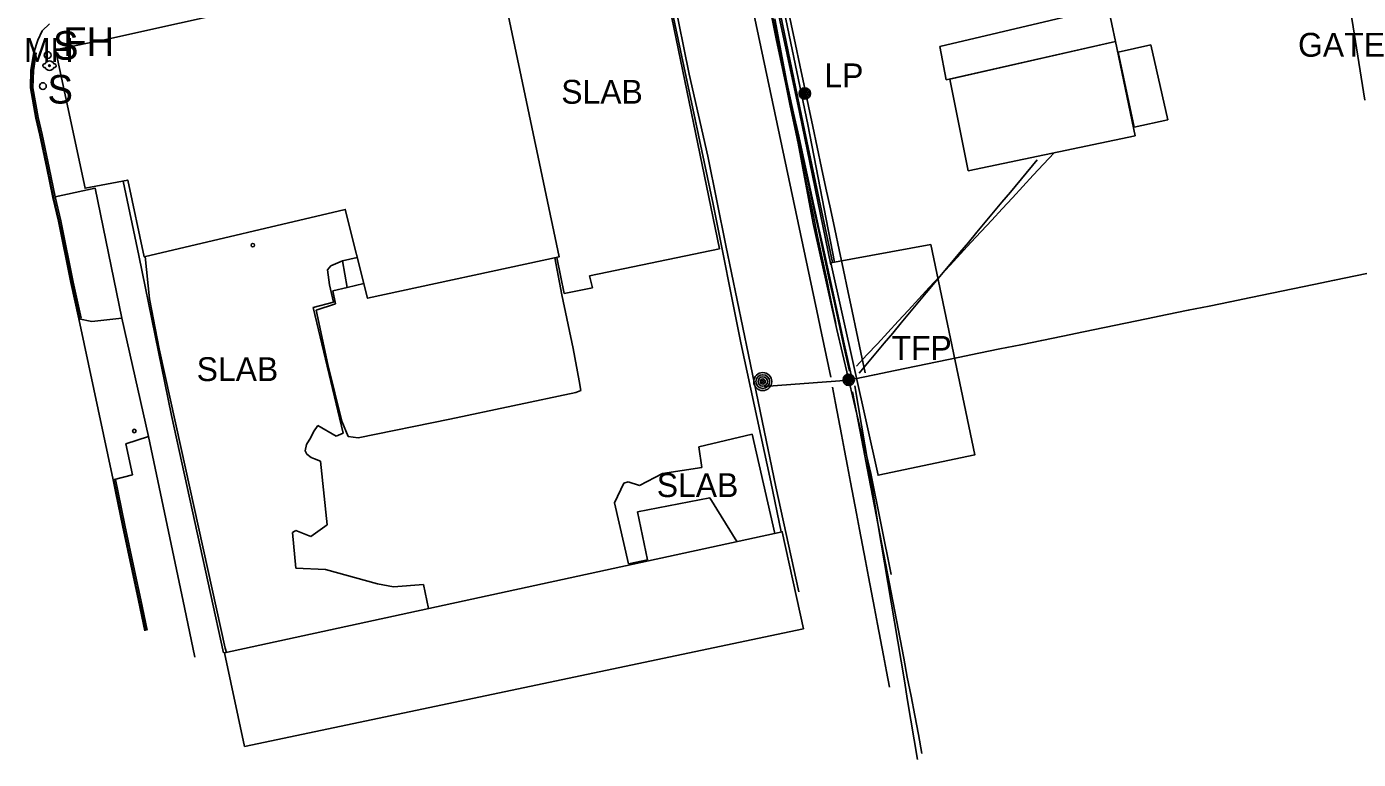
# Model space of a CAD drawing. Extents: x 368532 to 392481, y 10654822 to 10676899.
# Drawn here: x 388394.7 to 388673.9, y 10658460.9 to 10658614.6 of the extents above; entities that cross this region are included whole.
import ezdxf

# ---------------------------------------------------------------- set-up
doc = ezdxf.new("R2010")
doc.units = 0
for name, color, linetype in [('p_Catenary', 7, 'Continuous'), ('p_dtm retaining wall', 7, 'Continuous'), ('p_dtm sidewalk', 7, 'Continuous'), ('p_dtm slab', 7, 'Continuous'), ('p_road - paved curb', 7, 'Continuous'), ('p_road general road feature', 7, 'Continuous'), ('p_structure building', 7, 'Continuous'), ('p_structure fence', 7, 'Continuous'), ('p_structure sign', 7, 'Continuous'), ('p_structure stairs', 7, 'Continuous'), ('p_structure unidentified', 7, 'Continuous'), ('p_structure wall', 7, 'Continuous'), ('p_utility general pole', 7, 'Continuous'), ('p_utility_fire_hydrant', 7, 'Continuous'), ('p_utility_manhole', 7, 'Continuous')]:
    doc.layers.add(name, color=color, linetype=linetype)

msp = doc.modelspace()

# ---------------------------------------------------------------- linework, layer by layer
at = {"layer": 'p_Catenary'}
for points in [[(388545.96, 10658639.94), (388548.08, 10658630.26), (388549.14, 10658625.43), (388550.2, 10658620.59), (388551.26, 10658615.75), (388552.32, 10658610.91), (388553.39, 10658606.07), (388554.45, 10658601.23), (388555.51, 10658596.39), (388556.57, 10658591.56), (388557.63, 10658586.72), (388558.69, 10658581.88), (388559.75, 10658577.04), (388560.81, 10658572.2), (388561.87, 10658567.36), (388562.93, 10658562.52), (388563.99, 10658557.69), (388565.05, 10658552.85), (388566.12, 10658548.01), (388567.74, 10658540.61)], [(388549.69, 10658639.89), (388554.05, 10658619.39), (388554.96, 10658615.09), (388555.88, 10658610.79), (388556.79, 10658606.48), (388557.71, 10658602.18), (388558.62, 10658597.88), (388559.54, 10658593.58), (388560.45, 10658589.27), (388561.37, 10658584.97), (388562.28, 10658580.67), (388563.2, 10658576.37), (388564.11, 10658572.06), (388565.02, 10658567.76), (388565.94, 10658563.46), (388566.85, 10658559.16), (388567.77, 10658554.86), (388568.68, 10658550.55), (388569.6, 10658546.25), (388570.51, 10658541.95)], [(388542.53, 10658639.22), (388545.71, 10658624.18), (388546.69, 10658619.56), (388547.67, 10658614.95), (388548.64, 10658610.33), (388549.62, 10658605.71), (388550.6, 10658601.09), (388551.57, 10658596.48), (388552.55, 10658591.86), (388553.53, 10658587.24), (388554.51, 10658582.63), (388555.48, 10658578.01), (388556.46, 10658573.39), (388557.44, 10658568.78), (388558.41, 10658564.16), (388559.39, 10658559.54), (388560.37, 10658554.93), (388561.34, 10658550.31), (388562.32, 10658545.69), (388563.3, 10658541.08)], [(388546.19, 10658639.05), (388547.15, 10658634.48), (388548.11, 10658629.91), (388549.06, 10658625.35), (388550.02, 10658620.78), (388550.97, 10658616.22), (388551.93, 10658611.65), (388552.89, 10658607.09), (388553.84, 10658602.52), (388554.8, 10658597.96), (388555.75, 10658593.39), (388556.71, 10658588.82), (388557.67, 10658584.26), (388558.62, 10658579.69), (388559.58, 10658575.13), (388560.53, 10658570.56), (388561.49, 10658566), (388562.45, 10658561.43), (388563.4, 10658556.86), (388564.36, 10658552.3)], [(388546.79, 10658635.43), (388547.87, 10658630.53), (388548.94, 10658625.63), (388550.01, 10658620.73), (388551.09, 10658615.83), (388552.16, 10658610.92), (388553.24, 10658606.02), (388554.31, 10658601.12), (388555.38, 10658596.22), (388556.46, 10658591.31), (388557.53, 10658586.41), (388558.61, 10658581.51), (388559.68, 10658576.61), (388560.76, 10658571.7), (388561.83, 10658566.8), (388562.9, 10658561.9), (388563.98, 10658557), (388565.05, 10658552.1), (388566.13, 10658547.19), (388567.2, 10658542.29)], [(388568.7, 10658543.37), (388570.88, 10658545.72), (388573.06, 10658548.07), (388575.23, 10658550.43), (388577.41, 10658552.78), (388579.59, 10658555.13), (388581.77, 10658557.49), (388583.95, 10658559.84), (388586.13, 10658562.2), (388588.31, 10658564.55), (388590.49, 10658566.9), (388592.67, 10658569.26), (388594.85, 10658571.61), (388597.03, 10658573.96), (388599.21, 10658576.32), (388601.39, 10658578.67), (388603.57, 10658581.02), (388605.74, 10658583.38), (388607.92, 10658585.73), (388610.1, 10658588.08)], [(388569.22, 10658541.86), (388570.99, 10658543.97), (388572.75, 10658546.09), (388574.51, 10658548.2), (388576.27, 10658550.31), (388578.03, 10658552.42), (388579.8, 10658554.53), (388581.56, 10658556.64), (388583.32, 10658558.76), (388585.08, 10658560.87), (388586.85, 10658562.98), (388588.61, 10658565.09), (388590.37, 10658567.2), (388592.13, 10658569.31), (388593.9, 10658571.43), (388595.66, 10658573.54), (388597.42, 10658575.65), (388599.18, 10658577.76), (388600.95, 10658579.87), (388606.57, 10658586.61)], [(388568.05, 10658540.65), (388572.43, 10658541.55), (388576.82, 10658542.45), (388581.2, 10658543.35), (388585.59, 10658544.25), (388589.98, 10658545.15), (388594.36, 10658546.06), (388598.75, 10658546.96), (388603.14, 10658547.86), (388607.52, 10658548.76), (388611.91, 10658549.66), (388616.3, 10658550.56), (388620.68, 10658551.47), (388625.07, 10658552.37), (388629.46, 10658553.27), (388633.84, 10658554.17), (388638.23, 10658555.07), (388642.61, 10658555.97), (388647, 10658556.88), (388651.39, 10658557.78), (388655.77, 10658558.68), (388660.16, 10658559.58), (388664.55, 10658560.48), (388668.93, 10658561.38), (388673.32, 10658562.29), (388677.71, 10658563.19)], [(388549.31, 10658539.06), (388550.24, 10658539.13), (388551.18, 10658539.2), (388552.11, 10658539.28), (388553.05, 10658539.35), (388553.98, 10658539.42), (388554.92, 10658539.5), (388555.85, 10658539.57), (388556.79, 10658539.64), (388557.73, 10658539.72), (388558.66, 10658539.79), (388559.6, 10658539.86), (388560.53, 10658539.93), (388561.47, 10658540.01), (388562.4, 10658540.08), (388563.34, 10658540.15), (388564.27, 10658540.23), (388565.21, 10658540.3), (388566.15, 10658540.37), (388567.08, 10658540.44)], [(388563.62, 10658538.93), (388564.25, 10658535.62), (388564.88, 10658532.31), (388565.51, 10658529), (388566.14, 10658525.69), (388566.77, 10658522.37), (388567.4, 10658519.06), (388568.03, 10658515.75), (388568.66, 10658512.44), (388569.29, 10658509.13), (388569.92, 10658505.82), (388570.55, 10658502.51), (388571.17, 10658499.2), (388571.8, 10658495.89), (388572.43, 10658492.58), (388573.06, 10658489.27), (388573.69, 10658485.96), (388574.32, 10658482.65), (388574.95, 10658479.34), (388575.58, 10658476.03)], [(388567.84, 10658537.96), (388568.61, 10658533.97), (388569.37, 10658529.98), (388570.14, 10658525.99), (388570.91, 10658522), (388571.67, 10658518.01), (388572.44, 10658514.02), (388573.21, 10658510.03), (388573.98, 10658506.04), (388574.74, 10658502.05), (388575.51, 10658498.06), (388576.28, 10658494.07), (388577.04, 10658490.08), (388577.81, 10658486.09), (388578.58, 10658482.1), (388579.34, 10658478.11), (388580.11, 10658474.12), (388580.88, 10658470.13), (388581.65, 10658466.14), (388582.41, 10658462.15)], [(388568.36, 10658539.2), (388569.05, 10658535.08), (388569.74, 10658530.96), (388570.43, 10658526.84), (388571.12, 10658522.72), (388571.81, 10658518.6), (388572.5, 10658514.48), (388573.19, 10658510.35), (388573.88, 10658506.23), (388574.58, 10658502.11), (388575.27, 10658497.99), (388575.96, 10658493.87), (388576.65, 10658489.75), (388577.34, 10658485.63), (388578.03, 10658481.51), (388578.72, 10658477.38), (388579.41, 10658473.26), (388580.1, 10658469.14), (388580.79, 10658465.02), (388581.48, 10658460.9)]]:
    msp.add_lwpolyline(points, dxfattribs=at)
at = {"layer": 'p_dtm retaining wall'}
for p, q in [((388539.99, 10658567.95), (388526, 10658635.65)), ((388505.46, 10658566.07), (388506.91, 10658558.33)), ((388458.89, 10658559.14), (388461.87, 10658559.87)), ((388459.43, 10658556.46), (388458.89, 10658559.14)), ((388461.87, 10658559.87), (388465.4, 10658560.66)), ((388455.43, 10658555.13), (388459.43, 10658556.46)), ((388506.91, 10658558.33), (388509.31, 10658547.09)), ((388457.88, 10658543.72), (388455.43, 10658555.13)), ((388509.31, 10658547.09), (388510.55, 10658540.27)), ((388460.81, 10658531.82), (388457.88, 10658543.72)), ((388510.55, 10658540.27), (388510.89, 10658538.27)), ((388509.83, 10658537.83), (388483.4, 10658532.23)), ((388510.89, 10658538.27), (388509.83, 10658537.83)), ((388462.08, 10658528.61), (388460.81, 10658531.82)), ((388483.4, 10658532.23), (388464.19, 10658528.3)), ((388464.19, 10658528.3), (388462.08, 10658528.61))]:
    msp.add_line(p, q, dxfattribs=at)
at = {"layer": 'p_dtm sidewalk'}
for p, q in [((388418.19, 10658566.55), (388414.92, 10658582.18)), ((388409.06, 10658580.68), (388400.68, 10658578.83)), ((388414.67, 10658553.44), (388409.06, 10658580.68)), ((388425.1, 10658532.99), (388418.19, 10658566.55)), ((388435.95, 10658483.22), (388425.1, 10658532.99)), ((388420.26, 10658528.62), (388427.83, 10658492.78)), ((388427.83, 10658492.78), (388429.95, 10658482.3))]:
    msp.add_line(p, q, dxfattribs=at)
at = {"layer": 'p_dtm slab'}
for p, q in [((388539.99, 10658567.95), (388512.68, 10658562.33)), ((388458.48, 10658564.37), (388460.95, 10658565.45)), ((388507.38, 10658558.61), (388505.86, 10658566.16)), ((388457.8, 10658563.53), (388458.48, 10658564.37)), ((388458.2, 10658560.41), (388457.8, 10658563.53)), ((388512.68, 10658562.33), (388513.33, 10658559.75)), ((388459.05, 10658556.78), (388458.2, 10658560.41)), ((388513.33, 10658559.75), (388507.38, 10658558.61)), ((388454.8, 10658555.64), (388459.05, 10658556.78)), ((388461.08, 10658529.31), (388454.8, 10658555.64)), ((388453.4, 10658526.95), (388454.29, 10658528.39)), ((388454.29, 10658528.39), (388454.86, 10658529.58)), ((388454.86, 10658529.58), (388455.73, 10658530.91)), ((388455.73, 10658530.91), (388459.59, 10658528.67)), ((388459.59, 10658528.67), (388461.08, 10658529.31)), ((388546.83, 10658529.12), (388535.64, 10658526.46)), ((388551.57, 10658508.29), (388546.83, 10658529.12)), ((388453.07, 10658525.59), (388453.4, 10658526.95)), ((388453.45, 10658524.88), (388453.07, 10658525.59)), ((388535.64, 10658526.46), (388536.27, 10658522.11)), ((388454.36, 10658524.21), (388453.45, 10658524.88)), ((388455.07, 10658523.92), (388454.36, 10658524.21)), ((388456.34, 10658523.45), (388455.07, 10658523.92)), ((388457.68, 10658510.06), (388456.34, 10658523.45)), ((388527.98, 10658520.82), (388523.17, 10658518.34)), ((388536.27, 10658522.11), (388527.98, 10658520.82)), ((388519.93, 10658518.79), (388517.93, 10658514.71)), ((388520.81, 10658519.1), (388519.93, 10658518.79)), ((388523.17, 10658518.34), (388520.81, 10658519.1)), ((388517.93, 10658514.71), (388520.88, 10658501.88)), ((388522.74, 10658512.8), (388537.92, 10658515.75)), ((388537.92, 10658515.75), (388543.62, 10658506.56)), ((388524.88, 10658502.74), (388522.74, 10658512.8)), ((388450.43, 10658508.48), (388451.11, 10658508.86)), ((388451.11, 10658508.86), (388454.3, 10658507.61)), ((388454.3, 10658507.61), (388457.68, 10658510.06)), ((388451.13, 10658501), (388450.43, 10658508.48)), ((388457.39, 10658500.7), (388451.13, 10658501)), ((388468.26, 10658497.73), (388457.39, 10658500.7)), ((388520.88, 10658501.88), (388524.88, 10658502.74)), ((388471.62, 10658497.09), (388468.26, 10658497.73)), ((388477.89, 10658497.58), (388471.62, 10658497.09)), ((388477.89, 10658497.58), (388478.94, 10658492.51))]:
    msp.add_line(p, q, dxfattribs=at)
at = {"layer": 'p_road - paved curb'}
for p, q in [((388533.61, 10658604.62), (388528.66, 10658628.94)), ((388397.93, 10658613.69), (388399.5, 10658615.13)), ((388555.27, 10658596.48), (388551.55, 10658616.18)), ((388397.08, 10658611.7), (388397.93, 10658613.69)), ((388395.61, 10658605.41), (388396.24, 10658609.13)), ((388395.76, 10658605.4), (388396.39, 10658609.1)), ((388396.24, 10658609.13), (388397.08, 10658611.7)), ((388396.11, 10658605.36), (388396.73, 10658609.05)), ((388395.51, 10658601.69), (388395.61, 10658605.41)), ((388395.66, 10658601.7), (388395.76, 10658605.4)), ((388396.01, 10658601.73), (388396.11, 10658605.36)), ((388537.5, 10658587.37), (388533.61, 10658604.62)), ((388396.63, 10658595.39), (388395.51, 10658601.69)), ((388396.78, 10658595.42), (388395.66, 10658601.7)), ((388397.12, 10658595.49), (388396.01, 10658601.73)), ((388397.44, 10658591.81), (388396.63, 10658595.39)), ((388397.59, 10658591.84), (388396.78, 10658595.42)), ((388397.93, 10658591.92), (388397.12, 10658595.49)), ((388559.59, 10658573.24), (388555.27, 10658596.48)), ((388398.94, 10658584.85), (388397.44, 10658591.81)), ((388399.09, 10658584.88), (388397.59, 10658591.84)), ((388399.43, 10658584.95), (388397.93, 10658591.92)), ((388541.28, 10658568.64), (388537.5, 10658587.37)), ((388400.19, 10658578.72), (388398.94, 10658584.85)), ((388400.34, 10658578.75), (388399.09, 10658584.88)), ((388400.68, 10658578.83), (388399.43, 10658584.95)), ((388401.36, 10658573.75), (388400.19, 10658578.72)), ((388401.51, 10658573.78), (388400.34, 10658578.75)), ((388401.85, 10658573.86), (388400.68, 10658578.83)), ((388404, 10658560.89), (388401.36, 10658573.75)), ((388404.15, 10658560.92), (388401.51, 10658573.78)), ((388404.49, 10658560.99), (388401.85, 10658573.86)), ((388564.59, 10658551.07), (388559.59, 10658573.24)), ((388546.06, 10658545.74), (388541.28, 10658568.64)), ((388405.65, 10658553.29), (388404, 10658560.89)), ((388405.8, 10658553.32), (388404.15, 10658560.92)), ((388406.14, 10658553.4), (388404.49, 10658560.99)), ((388412.83, 10658519.52), (388405.65, 10658553.29)), ((388571.66, 10658520.86), (388564.59, 10658551.07)), ((388551.76, 10658518.05), (388546.06, 10658545.74)), ((388575.95, 10658499.65), (388571.66, 10658520.86)), ((388413.39, 10658516.74), (388412.83, 10658519.52)), ((388413.54, 10658516.77), (388412.98, 10658519.55)), ((388413.88, 10658516.84), (388413.32, 10658519.62)), ((388556.58, 10658496.04), (388551.76, 10658518.05)), ((388414.79, 10658509.94), (388413.39, 10658516.74)), ((388414.94, 10658509.97), (388413.54, 10658516.77)), ((388415.28, 10658510.04), (388413.88, 10658516.84)), ((388416.83, 10658500.44), (388414.79, 10658509.94)), ((388416.98, 10658500.47), (388414.94, 10658509.97)), ((388417.32, 10658500.54), (388415.28, 10658510.04)), ((388418.13, 10658494.23), (388416.83, 10658500.44)), ((388418.28, 10658494.26), (388416.98, 10658500.47)), ((388418.62, 10658494.33), (388417.32, 10658500.54)), ((388419.51, 10658487.87), (388418.13, 10658494.23)), ((388419.66, 10658487.9), (388418.28, 10658494.26)), ((388420, 10658487.98), (388418.62, 10658494.33))]:
    msp.add_line(p, q, dxfattribs=at)
at = {"layer": 'p_road general road feature'}
for p, q in [((388548.93, 10658639.82), (388558.51, 10658594.01)), ((388558.51, 10658594.01), (388564.07, 10658565.14)), ((388408.36, 10658552.72), (388405.65, 10658553.29)), ((388414.67, 10658553.44), (388408.36, 10658552.72)), ((388420.26, 10658528.62), (388414.67, 10658553.44)), ((388415.5, 10658527.1), (388420.26, 10658528.62)), ((388416.93, 10658520.54), (388415.5, 10658527.1)), ((388412.83, 10658519.52), (388416.93, 10658520.54))]:
    msp.add_line(p, q, dxfattribs=at)
at = {"layer": 'p_structure building'}
for points in [[(388410.03, 10658611.58), (388492.92, 10658630.06), (388506.33, 10658566.26), (388466.17, 10658557.61), (388461.5, 10658576.22), (388419.32, 10658566.31), (388415.89, 10658582.36), (388406.96, 10658580.67), (388400.73, 10658609.69), (388408.81, 10658611.38)], [(388627.13, 10658591.66), (388592.1, 10658584.35), (388588.23, 10658603.52), (388622.96, 10658611.45)], [(388584.27, 10658568.88), (388593.46, 10658524.75), (388573.2, 10658520.48), (388563.27, 10658564.99)], [(388557.58, 10658488.25), (388440.4, 10658463.63), (388436.21, 10658483.22), (388553.13, 10658508.63)]]:
    msp.add_lwpolyline(points, close=True, dxfattribs=at)
at = {"layer": 'p_structure fence'}
for p, q in [((388548.04, 10658639.96), (388557.51, 10658594.16)), ((388526.17, 10658636.33), (388538.63, 10658577.32)), ((388672.01, 10658619.33), (388675.26, 10658599.14)), ((388557.51, 10658594.16), (388563.65, 10658565.06)), ((388538.63, 10658577.32), (388544.46, 10658548.24)), ((388420.47, 10658557.44), (388419.52, 10658566.36)), ((388422.51, 10658546.97), (388420.47, 10658557.44)), ((388544.46, 10658548.24), (388550.72, 10658519.1)), ((388427.08, 10658526.08), (388422.51, 10658546.97)), ((388436.3, 10658484.19), (388427.08, 10658526.08)), ((388550.72, 10658519.1), (388552.88, 10658508.58)), ((388436.61, 10658483.31), (388436.3, 10658484.19))]:
    msp.add_line(p, q, dxfattribs=at)
at = {"layer": 'p_structure sign'}
for centre in [(388399.12, 10658608.58), (388398.11, 10658602.08)]:
    msp.add_circle(centre, 0.713, dxfattribs=at)
at = {"layer": 'p_structure stairs'}
for p, q in [((388460.95, 10658565.45), (388464.02, 10658566.17)), ((388461.87, 10658559.87), (388460.95, 10658565.45))]:
    msp.add_line(p, q, dxfattribs=at)
at = {"layer": 'p_structure unidentified'}
for p, q in [((388586.16, 10658610.41), (388621.48, 10658618.74)), ((388621.48, 10658618.74), (388622.96, 10658611.45)), ((388587.46, 10658603.39), (388586.16, 10658610.41)), ((388622.96, 10658611.45), (388587.46, 10658603.39)), ((388623.54, 10658609.2), (388630.4, 10658610.74)), ((388626.87, 10658593.48), (388623.54, 10658609.2)), ((388630.4, 10658610.74), (388633.96, 10658595.03)), ((388633.96, 10658595.03), (388626.87, 10658593.48))]:
    msp.add_line(p, q, dxfattribs=at)
for centre in [(388442.12, 10658568.72), (388417.28, 10658529.75)]:
    msp.add_circle(centre, 0.375, dxfattribs=at)
at = {"layer": 'p_structure wall'}
for p, q in [((388550.38, 10658626.25), (388556.76, 10658596.61)), ((388556.76, 10658596.61), (388563.32, 10658564.59))]:
    msp.add_line(p, q, dxfattribs=at)
at = {"layer": 'p_utility general pole'}
for centre, radius in [((388557.84, 10658600.54), 1.19), ((388557.84, 10658600.54), 0.901), ((388557.84, 10658600.54), 0.608), ((388557.84, 10658600.54), 0.337), ((388557.84, 10658600.54), 0.12), ((388549.03, 10658540.13), 1.9), ((388549.03, 10658540.13), 1.44), ((388549.03, 10658540.13), 0.973), ((388549.03, 10658540.13), 0.539), ((388549.03, 10658540.13), 0.192), ((388567.05, 10658540.5), 1.19), ((388567.05, 10658540.5), 0.901), ((388567.05, 10658540.5), 0.608), ((388567.05, 10658540.5), 0.337), ((388567.05, 10658540.5), 0.12)]:
    msp.add_circle(centre, radius, dxfattribs=at)
at = {"layer": 'p_utility_fire_hydrant'}
msp.add_circle((388399.49, 10658606.37), 0.171, dxfattribs=at)
for centre, radius, start, end in [((388398.49, 10658606.37), 0.404, 74.8142, 280.1755), ((388399.49, 10658606.37), 1, 22.2367, 157.249), ((388400.49, 10658606.37), 0.408, 257.9052, 102.0948), ((388399.49, 10658606.37), 1, 202.2906, 337.9941)]:
    msp.add_arc(centre, radius, start, end, dxfattribs=at)

# ---------------------------------------------------------------- texts
at = {"layer": 'p_dtm slab'}
for p in [(388504.93, 10658598.39), (388428.49, 10658540.23), (388524.95, 10658515.91)]:
    msp.add_text(' SLAB', height=5, dxfattribs=at).set_placement(p)
at = {"layer": 'p_structure fence'}
msp.add_text(' GATE', height=5, dxfattribs=at).set_placement((388659.4, 10658608.25))
at = {"layer": 'p_structure sign'}
for p in [(388400.22, 10658607.61), (388399.07, 10658598.43)]:
    msp.add_text('S', height=6, dxfattribs=at).set_placement(p)
at = {"layer": 'p_utility general pole'}
for s, p in [('LP', (388561.96, 10658601.83)), ('TFP', (388576.03, 10658544.68))]:
    msp.add_text(s, height=5, dxfattribs=at).set_placement(p)
at = {"layer": 'p_utility_fire_hydrant'}
msp.add_text('FH', height=6, dxfattribs=at).set_placement((388402.38, 10658608.42))
at = {"layer": 'p_utility_manhole'}
msp.add_text('MH', height=5, dxfattribs=at).set_placement((388394.15, 10658607.15))

doc.saveas('drawing.dxf')
